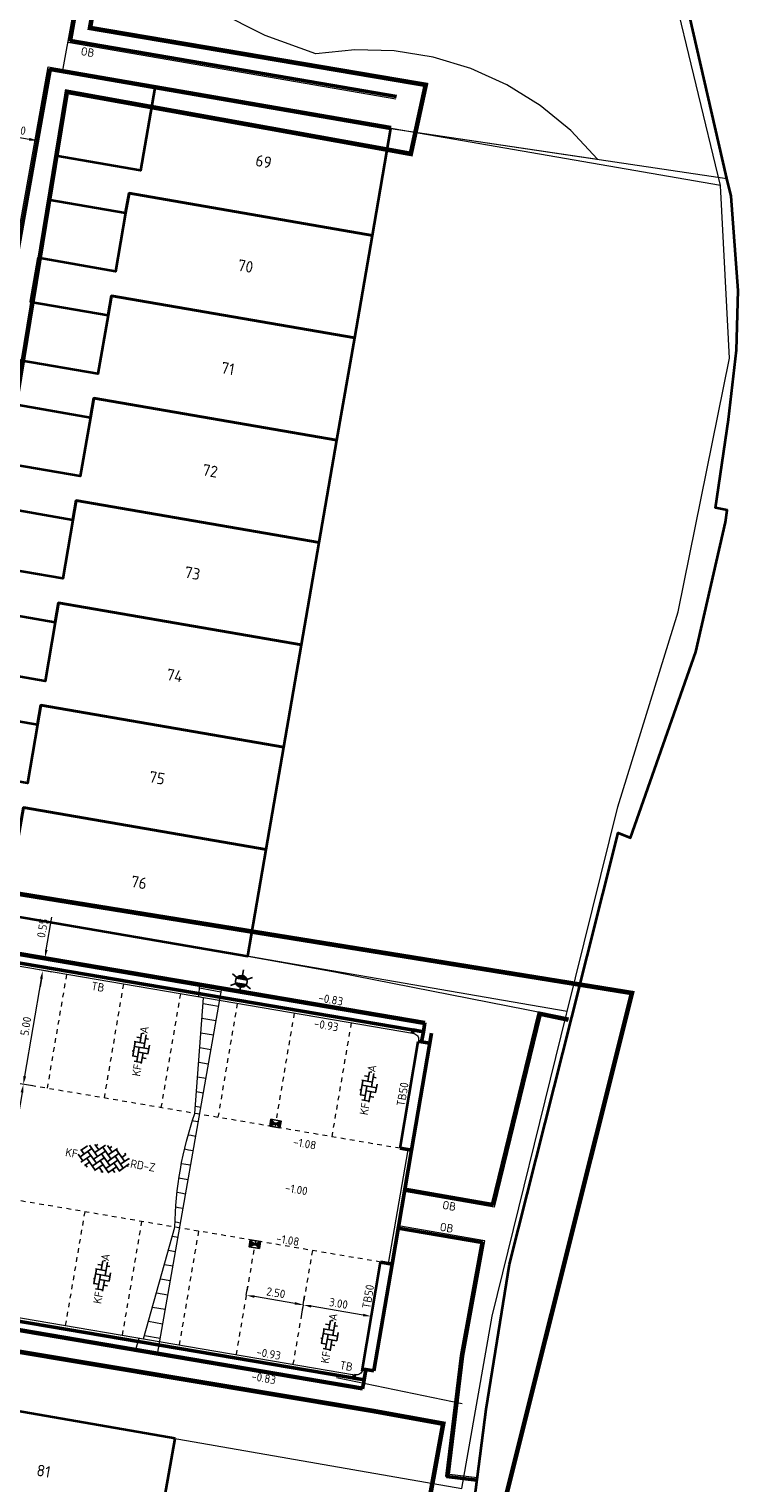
# Model space of a CAD drawing. Header units: metres. Extents: x 2514 to 227642, y 1683 to 852646.
# Tile 332 of 462: x 114040 to 114070, y 426223 to 426286. Entities that reach past the tile are written whole.
import ezdxf
from ezdxf.enums import TextEntityAlignment as Align
from ezdxf.lldxf.tags import DXFTag

# ---------------------------------------------------------------- set-up
doc = ezdxf.new("R2010")
doc.units = ezdxf.units.M
doc.linetypes.add('VW-1-1_STREEP', pattern=[2, 1, -1])
doc.linetypes.add('XX-CENTER', pattern=[8, 5, -1, 1, -1])
doc.layers.get('Defpoints').update_dxf_attribs({"color": 244, "lineweight": 35})
for name, color, linetype, lineweight in [('B-WE-GK-BESCHOEIING-G', 252, 'GK-BESCHOEIING', 35), ('B-WE-GR-BEPLANTING_CULTUUR_HEESTERS-GV', 252, 'Continuous', 18), ('B-WE-GR-HAAG-G', 94, 'GR-HAAG1', 13), ('B-WE-IE-TERREINAFSCHEIDING_KUNSTMATIG_HEKWERK-G', 252, 'IE-TERREINAFSCHEIDING-KUNSTMATIG', 18), ('B-WE-KG-GRENS_PERCEEL-GV', 252, 'KG-PERCEEL', 18), ('B-WE-OG-BEBOUWING-GV', 4, 'Continuous', 35), ('B-WE-OG-BEBOUWING_HUISNUMMER-T25-200', 7, 'Continuous', 25), ('B-WE-OG-WATER-GV', 252, 'Continuous', 18), ('N-WE-IE-MEUBILAIR_WEGMEUBILAIR_LICHTMAST-S', 7, 'Continuous', 25), ('N-WE-KG-WERKGRENS-G', 7, 'XX-CENTER', 35), ('N-WE-RI-HWA_KOLK-S', 150, 'Continuous', 25), ('N-WE-VH-KANTOPSLUITING-T18', 1, 'Continuous', 18), ('N-WE-VH-KANTOPSLUITING_ACHTERKANTBAND-G', 1, 'Continuous', 50), ('N-WE-VH-KANTOPSLUITING_OPSLUITBAND_100X200-G', 1, 'Continuous', 18), ('N-WE-VH-KANTOPSLUITING_TALUDBAND-G', 2, 'Continuous', 35), ('N-WE-VH-KANTOPSLUITING_TROTTOIRBAND_130 150-G', 2, 'Continuous', 13), ('N-WE-VH-M', 7, 'Continuous', 18), ('N-WE-VH-NAP-T18', 1, 'Continuous', 18), ('N-WE-VH-VERHARDING_BETONSTRAATSTEEN-S', 1, 'Continuous', 25), ('N-WE-VH-VERHARDING_STRAATBAKSTEEN-S', 1, 'Continuous', 5), ('N-WE-VH-VERKANTING-G', 252, 'Continuous', 5), ('N-WE-VW-MARKERING_LANGS_STREEP_11_010-G', 7, 'VW-1-1_STREEP', 13), ('V-WE-VH-M', 7, 'Continuous', 18)]:
    doc.layers.add(name, color=color, linetype=linetype, lineweight=lineweight)
doc.styles.add('ISO', font='NLCS-ISO.ttf')
doc.styles.add('NLCS-ISO', font='NLCS-ISO.ttf', dxfattribs={"height": 1.8})
doc.styles.add('NLCS-ISO-M200-T18', font='NLCS-ISO.ttf', dxfattribs={"height": 0.36})
doc.styles.add('NLCS-ISO-M200-T25', font='NLCS-ISO.ttf', dxfattribs={"height": 0.5})
doc.styles.get("Standard").update_dxf_attribs({"font": 'romans'})
doc.linetypes.add('GK-BESCHOEIING', pattern='A,30,-5,[1,NLCS.SHX,S=1,R=0,X=0,Y=0],-5', length=40)
doc.linetypes.add('GR-HAAG1', pattern='A,6,[176,NLCS.SHX,S=0.125,R=0,X=0,Y=0],-2', length=8)
doc.linetypes.add('IE-TERREINAFSCHEIDING-KUNSTMATIG', pattern='A,4,[82,NLCS.SHX,S=0.75,R=90,X=0,Y=0],4,-2', length=10)
tags = doc.linetypes.add('KG-PERCEEL', pattern='A,5.5,-2,["P",Standard,S=1.8,R=0,X=-0.5,Y=-0.9],-2,5.5,-2,[5,NLCS.SHX,S=0.75,R=0,X=0,Y=0],-2', length=19).pattern_tags.tags
tags[6] = DXFTag(74, 10)
doc.dimstyles.new('NLCS-M200-T18-PIJL_L2_H1', dxfattribs={"dimscale": 0.2, "dimtxt": 2.5, "dimasz": 1.8, "dimexe": 2, "dimexo": 2, "dimgap": 0.7, "dimtad": 1, "dimzin": 0, "dimdsep": 46, "dimtxsty": 'NLCS-ISO-M200-T18', "dimcen": 0, "dimdle": 2, "dimclrd": 256, "dimclre": 256, "dimclrt": 1, "dimadec": 1, "dimazin": 0, "dimtfac": 1, "dimtdec": 3, "dimtofl": 0, "dimtmove": 0, "dimatfit": 3, "dimfxl": 2, "dimfxlon": 1, "dimtfillclr": 256, "dimtolj": 1, "dimtzin": 0, "dimlwd": -1, "dimlwe": -1, "dimarcsym": 0})

# ---------------------------------------------------------------- blocks, each defined once
blk = doc.blocks.new('SVH-BSS_KEIFORMAAT_KEPER-SO')
at = {"ltscale": 0.1}
for p, q in [((-5.34, 0.88), (-4.45, 0)), ((-5.2, 0.74), (-4.03, 1.91)), ((-5.2, -0.74), (-2.97, 1.48)), ((-4.81, -1.84), (-2.97, 0)), ((-4.56, 1.6), (-4.45, 1.48)), ((-3.71, 0.74), (-1.48, -1.48)), ((-3.6, 2.11), (-1.48, 0)), ((-2.48, 2.48), (-1.48, 1.48)), ((-2.23, 0.74), (-0.21, 2.76)), ((-2.23, 2.23), (-1.85, 2.61)), ((-2.23, -0.74), (0, 1.48)), ((-2.23, -2.23), (0, 0)), ((-0.74, 2.23), (1.48, 0)), ((-0.74, 0.74), (1.48, -1.48)), ((0.22, 2.75), (1.48, 1.48)), ((0.74, 2.23), (1.2, 2.68)), ((0.74, 0.74), (2.45, 2.45)), ((0.74, -0.74), (2.97, 1.48)), ((0.74, -2.23), (2.97, 0)), ((2.23, 2.23), (4.45, 0)), ((2.23, 0.74), (4.45, -1.48)), ((3.71, 0.74), (4.5, 1.53)), ((3.71, -0.74), (5.25, 0.79)), ((4.22, 1.72), (4.45, 1.48)), ((5.2, 0.74), (5.39, 0.55)), ((-5.73, -0.2), (-4.45, -1.48)), ((-3.89, -2.41), (-2.97, -1.48)), ((-3.71, -0.74), (-1.48, -2.97)), ((-3.71, -2.23), (-3.27, -2.67)), ((-1.59, -3.08), (0, -1.48)), ((-0.74, -0.74), (1.48, -2.97)), ((-0.74, -2.23), (0.21, -3.18)), ((-0.22, -3.19), (0, -2.97)), ((1.36, -3.09), (2.97, -1.48)), ((2.23, -0.74), (3.84, -2.36)), ((2.23, -2.23), (2.78, -2.78)), ((3.71, -2.23), (5.57, -0.37)), ((5.2, -0.74), (5.41, -0.95))]:
    blk.add_line(p, q, dxfattribs=at)
at = {"style": 'NLCS-ISO'}
blk.add_attdef('FORMAAT', text='', height=1.8, dxfattribs=at).set_placement((-5.83, -0.22), align=Align.MIDDLE_RIGHT)
blk.add_attdef('KLEUR', text='', height=1.8, dxfattribs=at).set_placement((5.82, -0.22), align=Align.MIDDLE_LEFT)
at = {"style": 'NLCS-ISO', "flags": 1}
blk.add_attdef('FUNCTIE', text='', height=1.8, dxfattribs=at).set_placement((0.12, -3.58), align=Align.MIDDLE_CENTER)
blk = doc.blocks.new('SVH-BSS_KEIFORMAAT_ELLEBOOG_KL-SO-flat-119')
at = {"layer": 'N-WE-VH-VERHARDING_BETONSTRAATSTEEN-S', "ltscale": 0.2}
for p, q in [((-0.032, 0.265), (0.039, 0.667)), ((0.082, 0.672), (0.152, 0.659)), ((-0.348, -0.319), (-0.238, 0.302)), ((-0.284, 0.31), (0.175, 0.229)), ((-0.275, 0.095), (0.346, -0.014)), ((-0.177, 0.504), (0.005, 0.472)), ((-0.177, -0.562), (-0.068, 0.058)), ((0.139, 0.022), (0.24, 0.598)), ((0.212, 0.436), (0.339, 0.413)), ((0.309, -0.221), (0.374, 0.144)), ((-0.373, -0.101), (-0.311, -0.112)), ((-0.361, -0.317), (-0.141, -0.355)), ((-0.282, -0.544), (0.03, -0.599)), ((-0.104, -0.148), (0.316, -0.222)), ((0.021, -0.645), (0.102, -0.185)), ((0.066, -0.392), (0.231, -0.421))]:
    blk.add_line(p, q, dxfattribs=at)
at = {"layer": 'N-WE-VH-VERHARDING_BETONSTRAATSTEEN-S', "style": 'NLCS-ISO'}
blk.add_attdef('KLEUR', text='', height=0.36, rotation=80.01356, dxfattribs=at).set_placement((0.118, 0.669), align=Align.MIDDLE_LEFT)
at = {"layer": 'N-WE-VH-VERHARDING_BETONSTRAATSTEEN-S', "style": 'NLCS-ISO', "flags": 1}
blk.add_attdef('FUNCTIE', text='', height=0.36, rotation=80.01356, dxfattribs=at).set_placement((0.71, -0.101), align=Align.MIDDLE_CENTER)
at = {"layer": 'N-WE-VH-VERHARDING_BETONSTRAATSTEEN-S', "style": 'NLCS-ISO'}
blk.add_attdef('FORMAAT', text='', height=0.36, rotation=80.01356, dxfattribs=at).set_placement((-0.118, -0.669), align=Align.MIDDLE_RIGHT)
blk = doc.blocks.new('SVH-BSS_KEIFORMAAT_ELLEBOOG_KL-SO-flat-120')
at = {"layer": 'N-WE-VH-VERHARDING_BETONSTRAATSTEEN-S', "ltscale": 0.2}
for p, q in [((-0.032, 0.265), (0.039, 0.667)), ((0.082, 0.672), (0.152, 0.659)), ((-0.348, -0.319), (-0.238, 0.302)), ((-0.284, 0.31), (0.175, 0.229)), ((-0.275, 0.095), (0.346, -0.014)), ((-0.177, 0.504), (0.005, 0.472)), ((-0.177, -0.562), (-0.068, 0.058)), ((0.139, 0.022), (0.24, 0.598)), ((0.212, 0.436), (0.339, 0.413)), ((0.309, -0.221), (0.374, 0.144)), ((-0.373, -0.101), (-0.311, -0.112)), ((-0.361, -0.317), (-0.141, -0.355)), ((-0.282, -0.544), (0.03, -0.599)), ((-0.104, -0.148), (0.316, -0.222)), ((0.021, -0.645), (0.102, -0.185)), ((0.066, -0.392), (0.231, -0.421))]:
    blk.add_line(p, q, dxfattribs=at)
at = {"layer": 'N-WE-VH-VERHARDING_BETONSTRAATSTEEN-S', "style": 'NLCS-ISO'}
blk.add_attdef('KLEUR', text='', height=0.36, rotation=80.01356, dxfattribs=at).set_placement((0.118, 0.669), align=Align.MIDDLE_LEFT)
at = {"layer": 'N-WE-VH-VERHARDING_BETONSTRAATSTEEN-S', "style": 'NLCS-ISO', "flags": 1}
blk.add_attdef('FUNCTIE', text='', height=0.36, rotation=80.01356, dxfattribs=at).set_placement((0.71, -0.101), align=Align.MIDDLE_CENTER)
at = {"layer": 'N-WE-VH-VERHARDING_BETONSTRAATSTEEN-S', "style": 'NLCS-ISO'}
blk.add_attdef('FORMAAT', text='', height=0.36, rotation=80.01356, dxfattribs=at).set_placement((-0.118, -0.669), align=Align.MIDDLE_RIGHT)
blk = doc.blocks.new('SVH-BSS_KEIFORMAAT_ELLEBOOG_KL-SO-flat-121')
at = {"layer": 'N-WE-VH-VERHARDING_BETONSTRAATSTEEN-S', "ltscale": 0.2}
for p, q in [((-0.032, 0.265), (0.039, 0.667)), ((0.082, 0.672), (0.152, 0.659)), ((-0.348, -0.319), (-0.238, 0.302)), ((-0.284, 0.31), (0.175, 0.229)), ((-0.275, 0.095), (0.346, -0.014)), ((-0.177, 0.504), (0.005, 0.472)), ((-0.177, -0.562), (-0.068, 0.058)), ((0.139, 0.022), (0.24, 0.598)), ((0.212, 0.436), (0.339, 0.413)), ((0.309, -0.221), (0.374, 0.144)), ((-0.373, -0.101), (-0.311, -0.112)), ((-0.361, -0.317), (-0.141, -0.355)), ((-0.282, -0.544), (0.03, -0.599)), ((-0.104, -0.148), (0.316, -0.222)), ((0.021, -0.645), (0.102, -0.185)), ((0.066, -0.392), (0.231, -0.421))]:
    blk.add_line(p, q, dxfattribs=at)
at = {"layer": 'N-WE-VH-VERHARDING_BETONSTRAATSTEEN-S', "style": 'NLCS-ISO'}
blk.add_attdef('KLEUR', text='', height=0.36, rotation=80.01356, dxfattribs=at).set_placement((0.118, 0.669), align=Align.MIDDLE_LEFT)
at = {"layer": 'N-WE-VH-VERHARDING_BETONSTRAATSTEEN-S', "style": 'NLCS-ISO', "flags": 1}
blk.add_attdef('FUNCTIE', text='', height=0.36, rotation=80.01356, dxfattribs=at).set_placement((0.71, -0.101), align=Align.MIDDLE_CENTER)
at = {"layer": 'N-WE-VH-VERHARDING_BETONSTRAATSTEEN-S', "style": 'NLCS-ISO'}
blk.add_attdef('FORMAAT', text='', height=0.36, rotation=80.01356, dxfattribs=at).set_placement((-0.118, -0.669), align=Align.MIDDLE_RIGHT)
blk = doc.blocks.new('SVH-BSS_KEIFORMAAT_ELLEBOOG_KL-SO-flat-122')
at = {"layer": 'N-WE-VH-VERHARDING_BETONSTRAATSTEEN-S', "ltscale": 0.2}
for p, q in [((-0.032, 0.265), (0.039, 0.667)), ((0.082, 0.672), (0.152, 0.659)), ((-0.348, -0.319), (-0.238, 0.302)), ((-0.284, 0.31), (0.175, 0.229)), ((-0.275, 0.095), (0.346, -0.014)), ((-0.177, 0.504), (0.005, 0.472)), ((-0.177, -0.562), (-0.068, 0.058)), ((0.139, 0.022), (0.24, 0.598)), ((0.212, 0.436), (0.339, 0.413)), ((0.309, -0.221), (0.374, 0.144)), ((-0.373, -0.101), (-0.311, -0.112)), ((-0.361, -0.317), (-0.141, -0.355)), ((-0.282, -0.544), (0.03, -0.599)), ((-0.104, -0.148), (0.316, -0.222)), ((0.021, -0.645), (0.102, -0.185)), ((0.066, -0.392), (0.231, -0.421))]:
    blk.add_line(p, q, dxfattribs=at)
at = {"layer": 'N-WE-VH-VERHARDING_BETONSTRAATSTEEN-S', "style": 'NLCS-ISO'}
blk.add_attdef('KLEUR', text='', height=0.36, rotation=80.01356, dxfattribs=at).set_placement((0.118, 0.669), align=Align.MIDDLE_LEFT)
at = {"layer": 'N-WE-VH-VERHARDING_BETONSTRAATSTEEN-S', "style": 'NLCS-ISO', "flags": 1}
blk.add_attdef('FUNCTIE', text='', height=0.36, rotation=80.01356, dxfattribs=at).set_placement((0.71, -0.101), align=Align.MIDDLE_CENTER)
at = {"layer": 'N-WE-VH-VERHARDING_BETONSTRAATSTEEN-S', "style": 'NLCS-ISO'}
blk.add_attdef('FORMAAT', text='', height=0.36, rotation=80.01356, dxfattribs=at).set_placement((-0.118, -0.669), align=Align.MIDDLE_RIGHT)
blk = doc.blocks.new('*D436')
at = {"layer": 'Defpoints', "color": 0, "transparency": 16777216}
for p in [(114040.102, 426282.367), (114038.064, 426281.766), (114039.91, 426281.281)]:
    blk.add_point(p, dxfattribs=at)
at = {"layer": 'N-WE-VH-M', "transparency": 16777216}
for p, q in [((114038.037, 426281.611), (114037.968, 426281.217)), ((114038.392, 426281.548), (114039.556, 426281.343)), ((114039.98, 426281.675), (114039.841, 426280.887))]:
    blk.add_line(p, q, dxfattribs=at)
for points in [[(114038.402, 426281.608), (114038.381, 426281.489), (114038.037, 426281.611)], [(114039.566, 426281.403), (114039.545, 426281.284), (114039.91, 426281.281)]]:
    blk.add_solid(points, dxfattribs=at)
at = {"layer": 'N-WE-VH-M', "color": 1, "transparency": 16777216, "insert": (114039.029, 426281.761), "char_height": 0.36, "attachment_point": 5, "rotation": 350.01356, "style": 'NLCS-ISO-M200-T18'}
blk.add_mtext('\\A1;1.90', dxfattribs=at)
blk = doc.blocks.new('N-SRI-KOLK_STRAAT_450X300-SO')
h = blk.add_hatch(color=256)
h.dxf.hatch_style = 1
h.paths.add_polyline_path([(0, 0.75), (-1.125, 1.5), (-1.125, 0)])
h.paths.add_polyline_path([(1.125, 1.5), (0, 0.75), (1.125, 0)])
for p, q in [((-1.125, 0), (1.125, 1.5)), ((1.125, 0), (-1.125, 1.5))]:
    blk.add_line(p, q)
at = {"flags": 128}
blk.add_lwpolyline([(-1.125, 0), (1.125, 0), (1.125, 1.5), (-1.125, 1.5)], close=True, dxfattribs=at)
blk = doc.blocks.new('*D492')
at = {"layer": 'Defpoints', "color": 0, "transparency": 16777216}
for p in [(114040.328, 426240.227), (114038.463, 426235.472), (114039.489, 426235.298)]:
    blk.add_point(p, dxfattribs=at)
at = {"layer": 'N-WE-VH-M', "transparency": 16777216}
for p, q in [((114039.696, 426240.334), (114038.907, 426240.469)), ((114039.241, 426240.047), (114038.523, 426235.827)), ((114038.857, 426235.405), (114038.068, 426235.539))]:
    blk.add_line(p, q, dxfattribs=at)
for points in [[(114039.182, 426240.057), (114039.3, 426240.036), (114039.302, 426240.401)], [(114038.464, 426235.837), (114038.582, 426235.817), (114038.463, 426235.472)]]:
    blk.add_solid(points, dxfattribs=at)
at = {"layer": 'N-WE-VH-M', "transparency": 16777216, "insert": (114038.567, 426237.991), "char_height": 0.36, "attachment_point": 5, "rotation": 80.34124, "style": 'NLCS-ISO-M200-T18'}
blk.add_mtext('\\A1;5.00', dxfattribs=at)
blk = doc.blocks.new('*D493')
at = {"layer": 'Defpoints', "color": 0, "transparency": 16777216}
for p in [(114040.14, 426245.331), (114041.167, 426245.156), (114040.328, 426240.227)]:
    blk.add_point(p, dxfattribs=at)
at = {"layer": 'N-WE-VH-M', "transparency": 16777216}
for p, q in [((114040.535, 426245.263), (114039.746, 426245.398)), ((114039.362, 426240.756), (114040.08, 426244.976)), ((114039.696, 426240.334), (114038.907, 426240.469))]:
    blk.add_line(p, q, dxfattribs=at)
for points in [[(114040.021, 426244.986), (114040.139, 426244.966), (114040.14, 426245.331)], [(114039.303, 426240.766), (114039.421, 426240.746), (114039.302, 426240.401)]]:
    blk.add_solid(points, dxfattribs=at)
at = {"layer": 'N-WE-VH-M', "transparency": 16777216, "insert": (114039.406, 426242.92), "char_height": 0.36, "attachment_point": 5, "rotation": 80.34124, "style": 'NLCS-ISO-M200-T18'}
blk.add_mtext('\\A1;5.00', dxfattribs=at)
blk = doc.blocks.new('*D496')
at = {"layer": 'Defpoints', "color": 0, "transparency": 16777216}
for p in [(114040.233, 426245.873), (114041.167, 426245.156), (114041.259, 426245.698)]:
    blk.add_point(p, dxfattribs=at)
at = {"layer": 'N-WE-VH-M', "transparency": 16777216}
for p, q in [((114040.293, 426246.228), (114040.533, 426247.639)), ((114040.627, 426245.806), (114039.838, 426245.94)), ((114040.535, 426245.263), (114039.746, 426245.398)), ((114040.08, 426244.976), (114040.02, 426244.621))]:
    blk.add_line(p, q, dxfattribs=at)
for points in [[(114040.234, 426246.238), (114040.352, 426246.218), (114040.233, 426245.873)], [(114040.021, 426244.986), (114040.139, 426244.966), (114040.14, 426245.331)]]:
    blk.add_solid(points, dxfattribs=at)
at = {"layer": 'N-WE-VH-M', "transparency": 16777216, "insert": (114040.128, 426247.165), "char_height": 0.36, "attachment_point": 5, "rotation": 80.34124, "style": 'NLCS-ISO-M200-T18'}
blk.add_mtext('\\A1;0.55', dxfattribs=at)
blk = doc.blocks.new('hoekblok inw. 25')
at = {"layer": 'N-WE-VH-KANTOPSLUITING_ACHTERKANTBAND-G', "ltscale": 0.2, "flags": 128}
blk.add_lwpolyline([(-0.45, 0.15), (-0.45, 0), (0, 0), (0, 0.45), (-0.15, 0.45)], dxfattribs=at)
at = {"layer": 'N-WE-VH-KANTOPSLUITING_TROTTOIRBAND_130 150-G', "ltscale": 0.2, "flags": 128}
blk.add_lwpolyline([(-0.15, 0.45), (-0.15, 0.4, -0.414214), (-0.4, 0.15), (-0.45, 0.15)], format="xyb", dxfattribs=at)
blk = doc.blocks.new('*D793')
at = {"layer": 'Defpoints', "color": 0, "ltscale": 0.2, "transparency": 16777216}
for p in [(114051.411, 426230.845), (114051.411, 426230.845), (114054.368, 426230.342)]:
    blk.add_point(p, dxfattribs=at)
at = {"layer": 'V-WE-VH-M', "ltscale": 0.2, "transparency": 16777216}
for p, q in [((114051.411, 426230.845), (114051.344, 426230.451)), ((114054.013, 426230.402), (114051.766, 426230.784)), ((114054.368, 426230.342), (114054.301, 426229.947))]:
    blk.add_line(p, q, dxfattribs=at)
for points in [[(114051.776, 426230.844), (114051.756, 426230.725), (114051.411, 426230.845)], [(114054.024, 426230.461), (114054.003, 426230.343), (114054.368, 426230.342)]]:
    blk.add_solid(points, dxfattribs=at)
at = {"layer": 'V-WE-VH-M', "color": 1, "ltscale": 0.2, "transparency": 16777216, "insert": (114052.943, 426230.909), "char_height": 0.36, "attachment_point": 5, "rotation": 350.34124, "style": 'NLCS-ISO-M200-T18'}
blk.add_mtext('\\A1;3.00', dxfattribs=at)
blk = doc.blocks.new('*D794')
at = {"layer": 'Defpoints', "color": 0, "ltscale": 0.2, "transparency": 16777216}
for p in [(114048.946, 426231.264), (114048.946, 426231.264), (114051.411, 426230.845)]:
    blk.add_point(p, dxfattribs=at)
at = {"layer": 'V-WE-VH-M', "ltscale": 0.2, "transparency": 16777216}
for p, q in [((114048.946, 426231.264), (114049.013, 426231.659)), ((114051.056, 426230.905), (114049.301, 426231.204)), ((114051.411, 426230.845), (114051.478, 426231.239))]:
    blk.add_line(p, q, dxfattribs=at)
for points in [[(114049.311, 426231.263), (114049.291, 426231.145), (114048.946, 426231.264)], [(114051.066, 426230.964), (114051.046, 426230.846), (114051.411, 426230.845)]]:
    blk.add_solid(points, dxfattribs=at)
at = {"layer": 'V-WE-VH-M', "color": 1, "ltscale": 0.2, "transparency": 16777216, "insert": (114050.232, 426231.37), "char_height": 0.36, "attachment_point": 5, "rotation": 350.34124, "style": 'NLCS-ISO-M200-T18'}
blk.add_mtext('\\A1;2.50', dxfattribs=at)
blk = doc.blocks.new('N-SIE-WEG_LICHTMAST-SO')
h = blk.add_hatch(color=256)
h.paths.add_polyline_path([(1.16, 0.5, 0.658505), (-1.16, 0.5)])
h.paths.add_polyline_path([(-1.16, -0.5, 0.658505), (1.16, -0.5)])
at = {"flags": 128}
for points in [[(-2.19, 1.27), (-1.1, 0.63)], [(-1.16, 0.5), (1.16, 0.5)], [(0, 1.27), (0, 2.53)], [(1.1, 0.63), (2.19, 1.27)], [(-2.19, -1.27), (-1.1, -0.63)], [(-1.16, -0.5), (1.16, -0.5)], [(0, -1.27), (0, -2.53)], [(2.19, -1.27), (1.1, -0.63)]]:
    blk.add_lwpolyline(points, dxfattribs=at)
at = {"ltscale": 0.5}
blk.add_circle((0, 0), 1.27, dxfattribs=at)
at = {"style": 'NLCS-ISO'}
blk.add_attdef('TYPE', text='', height=1.8, dxfattribs=at).set_placement((0, 2.53), align=Align.BOTTOM_CENTER)

msp = doc.modelspace()

# ---------------------------------------------------------------- hatches: boundary and pattern name
at = {"layer": 'N-WE-VH-VERKANTING-G', "ltscale": 0.2}
h = msp.add_hatch(dxfattribs=at)
h.set_pattern_fill('ANSI31', color=256, scale=0.2, angle=45)
h.set_pattern_definition([(170.05005, (113930.33084, 426275.3435), (-0.1097203, -0.625449), [])])
edge = h.paths.add_edge_path()
edge.add_line((114046.944, 426244.731), (114047.882, 426244.571))
edge.add_line((114047.882, 426244.571), (114045.099, 426228.713))
edge.add_line((114045.099, 426228.713), (114044.161, 426228.873))
edge.add_line((114044.161, 426228.873), (114044.311, 426229.408))
edge.add_line((114044.311, 426229.408), (114044.504, 426229.374))
edge.add_line((114044.504, 426229.374), (114045.861, 426234.213))
edge.add_arc((114061.557, 426233.997), 15.697, 160.88314, 179.21209, ccw=False)
edge.add_line((114046.725, 426239.138), (114047.097, 426244.15))
edge.add_line((114047.097, 426244.15), (114046.903, 426244.184))
edge.add_line((114046.903, 426244.184), (114046.944, 426244.731))

# ---------------------------------------------------------------- linework, layer by layer
at = {"layer": 'B-WE-GK-BESCHOEIING-G', "ltscale": 0.5}
msp.add_lwpolyline([(114071.909, 426182.854), (114059.913, 426183.037), (114059.35, 426183.578), (114056.855, 426185.974), (114056.017, 426187.39), (114055.653, 426190.071), (114055.613, 426190.882), (114057.739, 426213.864), (114059.344, 426226.327), (114060.347, 426232.614), (114063.04, 426243.307), (114065.05, 426251.292), (114065.583, 426251.08), (114068.415, 426259.138), (114069.694, 426264.746), (114069.764, 426265.28), (114069.273, 426265.376), (114069.829, 426269.2), (114070.169, 426272.21), (114070.25, 426274.795), (114069.95, 426278.882), (114069.755, 426279.645), (114067.806, 426288.167)], dxfattribs=at)
at = {"layer": 'B-WE-GR-BEPLANTING_CULTUUR_HEESTERS-GV'}
msp.add_lwpolyline([(114043.893, 426289.635), (114042.259, 426291.308), (114040.985, 426284.252), (114044.994, 426283.575), (114055.211, 426281.81), (114064.161, 426280.478), (114062.996, 426281.723), (114061.678, 426282.805), (114060.229, 426283.704), (114058.675, 426284.405), (114057.042, 426284.895), (114055.359, 426285.167), (114053.655, 426285.215), (114051.959, 426285.039), (114049.762, 426285.842), (114047.669, 426286.885), (114045.704, 426288.155)], close=True, dxfattribs=at)
at = {"layer": 'B-WE-GR-HAAG-G'}
msp.add_lwpolyline([(114044.994, 426283.575), (114040.985, 426284.252)], dxfattribs=at)
at = {"layer": 'B-WE-IE-TERREINAFSCHEIDING_KUNSTMATIG_HEKWERK-G', "ltscale": 0.2}
for points in [[(114055.211, 426281.81), (114069.755, 426279.645)], [(114049.013, 426245.944), (114052.782, 426245.272), (114061.967, 426243.463)], [(114052.858, 426227.701), (114058.294, 426226.576)]]:
    msp.add_lwpolyline(points, dxfattribs=at)
at = {"layer": 'B-WE-KG-GRENS_PERCEEL-GV', "ltscale": 0.2}
for points in [[(114069.481, 426279.345), (114067.373, 426288.078), (114066.235, 426289.669), (114063.244, 426292.477), (114062.902, 426292.685), (114061.004, 426293.256), (114051.373, 426296.948), (114050.036, 426298), (114049.313, 426299.111), (114048.884, 426300.238), (114048.762, 426302.198), (114049.42, 426303.622), (114050.146, 426304.537), (114051.196, 426305.248), (114052.122, 426305.59), (114053.457, 426305.708), (114055.803, 426305.655), (114064.884, 426303.408), (114064.953, 426303.843), (114064.991, 426304.084)], [(114062.845, 426243.553), (114065.033, 426252.421), (114067.647, 426260.863), (114069.867, 426271.851), (114069.5, 426279.068), (114069.487, 426279.321), (114069.481, 426279.345), (114040.382, 426284.372), (114035.308, 426255.219)], [(114023.242, 426171.147), (114028.339, 426199.64), (114025.718, 426200.11), (114030.618, 426227.71), (114058.289, 426222.882), (114059.592, 426230.361), (114062.816, 426243.434), (114062.845, 426243.553), (114038.954, 426247.683)]]:
    msp.add_lwpolyline(points, dxfattribs=at)
at = {"layer": 'B-WE-OG-BEBOUWING-GV'}
for points in [[(114055.211, 426281.81), (114044.994, 426283.575), (114044.373, 426279.987), (114040.704, 426280.621), (114040.378, 426278.732), (114043.727, 426278.153), (114043.873, 426279), (114054.411, 426277.178)], [(114054.411, 426277.178), (114043.873, 426279), (114043.727, 426278.153), (114043.289, 426275.62), (114039.934, 426276.199), (114039.606, 426274.301), (114042.965, 426273.72), (114043.111, 426274.565), (114053.644, 426272.744)], [(114053.644, 426272.744), (114043.111, 426274.565), (114042.965, 426273.72), (114042.525, 426271.174), (114039.164, 426271.755), (114038.839, 426269.875), (114042.204, 426269.293), (114042.345, 426270.132), (114052.878, 426268.311)], [(114052.878, 426268.311), (114042.345, 426270.132), (114042.204, 426269.293), (114041.763, 426266.741), (114038.4, 426267.323), (114038.075, 426265.443), (114041.442, 426264.861), (114041.586, 426265.696), (114052.112, 426263.877)], [(114052.112, 426263.877), (114041.586, 426265.696), (114041.442, 426264.861), (114041.001, 426262.308), (114037.616, 426262.893), (114037.29, 426261.006), (114040.679, 426260.42), (114040.824, 426261.262), (114051.346, 426259.443)], [(114051.346, 426259.443), (114040.824, 426261.262), (114040.679, 426260.42), (114040.239, 426257.872), (114036.852, 426258.457), (114036.527, 426256.574), (114039.917, 426255.988), (114040.062, 426256.827), (114050.58, 426255.009)], [(114050.58, 426255.009), (114040.062, 426256.827), (114039.917, 426255.988), (114039.478, 426253.448), (114036.062, 426254.039), (114035.737, 426252.158), (114039.157, 426251.566), (114039.3, 426252.393), (114049.813, 426250.575)], [(114049.813, 426250.575), (114039.3, 426252.393), (114039.157, 426251.566), (114038.718, 426249.023), (114035.307, 426249.612), (114034.982, 426247.73), (114038.847, 426247.062), (114038.954, 426247.683), (114049.013, 426245.944)], [(114045.876, 426225.048), (114035.324, 426226.889), (114034.7, 426223.313), (114031.055, 426223.949), (114030.729, 426222.081), (114034.374, 426221.445), (114034.514, 426222.254), (114045.046, 426220.417)]]:
    msp.add_lwpolyline(points, close=True, dxfattribs=at)
at = {"layer": 'B-WE-OG-WATER-GV'}
msp.add_lwpolyline([(114067.806, 426288.167), (114069.755, 426279.645), (114069.95, 426278.882), (114070.25, 426274.795), (114070.169, 426272.21), (114069.829, 426269.2), (114069.273, 426265.376), (114069.764, 426265.28), (114069.694, 426264.746), (114068.415, 426259.138), (114065.583, 426251.08), (114065.05, 426251.292), (114063.04, 426243.307), (114060.347, 426232.614), (114060.173, 426231.52), (114059.344, 426226.327), (114058.887, 426222.778)], dxfattribs=at)
at = {"layer": 'N-WE-KG-WERKGRENS-G', "ltscale": 0.5, "const_width": 0.2, "flags": 128}
msp.add_lwpolyline([(113539.652, 426425.541), (113533.034, 426426.579), (113512.978, 426310.885), (113509.106, 426305.095), (113507.039, 426292.73), (113504.728, 426279.396), (113497.949, 426267.392), (113491.721, 426263.905), (113496.136, 426256.365), (113502.435, 426260.053, -0.182232), (113509.838, 426261.318, -0.126544), (113516.642, 426258.09), (113523.828, 426262.829), (113521.668, 426266.104), (113525.98, 426265.334), (113539.291, 426339.571), (113541.863, 426353.106), (113543.716, 426365.72), (113550.178, 426401.905), (113551.547, 426409.78), (113574.553, 426405.734), (113573.157, 426397.506), (113607.198, 426391.573), (113606.914, 426389.946), (113619.162, 426387.845), (113613.609, 426356.275), (113601.182, 426358.276), (113600.845, 426356.182), (113597.954, 426356.648), (113593.562, 426350.547), (113574.97, 426354.003), (113574.327, 426350.546), (113615.634, 426343.691), (113593.57, 426263.699, 0.356973), (113596.583, 426256.89), (113595.271, 426248.698), (113599.487, 426248.023), (113601.054, 426254.868), (113602.72, 426255.869), (113636.901, 426249.843), (113711.239, 426237.251), (113711.078, 426236.35), (113716.526, 426235.533), (113716.685, 426236.595), (113718.512, 426236.321), (113734.103, 426277.353), (113735.865, 426278.617), (113776.182, 426271.575), (113774.564, 426262.996), (113804.256, 426258), (113798.274, 426223.759), (113796.469, 426212.743), (113816.717, 426209.189), (113821.532, 426236.979), (113822.449, 426236.82), (113823.388, 426242.034), (113822.132, 426242.26), (113830.108, 426272.94), (113832.685, 426287.571), (113850.983, 426284.543), (113878.799, 426279.99), (113865.198, 426203.132), (113884.246, 426200.097), (113884.458, 426196.374), (113883.446, 426190.397), (113921.214, 426183.978), (113921.482, 426185.328), (113923.778, 426184.872), (113926.223, 426198.093), (113928.449, 426210.745), (113964.907, 426204.42), (113960.406, 426178.602), (113963.561, 426178.134), (113967.734, 426203.401), (113997.515, 426198.193), (113998.702, 426198.006), (113998.957, 426199.616), (114022.375, 426195.633), (114018.261, 426170.621), (114024.177, 426169.647), (114029.085, 426200.395), (114026.448, 426200.718), (114031.499, 426230.088), (114054.44, 426226.248), (114057.477, 426225.696), (114056.841, 426222.197), (114059.961, 426221.626), (114065.65, 426244.354), (114035.59, 426249.218), (114041.184, 426283.399), (114056.073, 426280.709), (114056.721, 426283.698), (114042.185, 426286.164), (114046.915, 426313.16), (114065.34, 426310.078), (114066.402, 426316.804), (114058.916, 426317.879), (114056.3, 426327.344), (114067.79, 426392.772), (114039.145, 426397.909), (113967.805, 426410.127), (113958.58, 426362.909), (114027.859, 426351.392), (114036.556, 426349.826), (114034.317, 426336.794), (114032.043, 426337.194), (114031.497, 426333.947), (114035.343, 426333.283), (114031.409, 426310.162), (113989.982, 426317.452), (113994.21, 426340.55), (114008.87, 426338.023), (114009.525, 426341.433), (113875.208, 426365.513)], format="xyb", dxfattribs=at)
at = {"layer": 'N-WE-VH-KANTOPSLUITING_ACHTERKANTBAND-G', "ltscale": 0.2}
for p, q in [((114056.62, 426242.678), (114033.65, 426246.587)), ((114056.101, 426237.542), (114056.965, 426242.619)), ((114055.262, 426232.613), (114056.101, 426237.542)), ((114054.474, 426227.98), (114055.262, 426232.613)), ((114031.083, 426231.504), (114054.053, 426227.595))]:
    msp.add_line(p, q, dxfattribs=at)
at = {"layer": 'N-WE-VH-KANTOPSLUITING_ACHTERKANTBAND-G', "ltscale": 0.2, "flags": 128}
for points in [[(114046.358, 426314.086), (114041.346, 426285.626), (114055.449, 426283.19)], [(114062.899, 426243.222), (114061.626, 426243.488), (114059.608, 426235.186), (114055.813, 426235.85)], [(114056.62, 426242.678), (114056.687, 426243.072)], [(114056.542, 426242.235), (114056.89, 426242.176)], [(114055.608, 426237.626), (114056.101, 426237.542)], [(114058.928, 426223.256), (114057.638, 426223.412), (114058.27, 426228.643), (114059.162, 426233.539), (114055.528, 426234.174)], [(114054.769, 426232.697), (114055.262, 426232.613)], [(114054.053, 426227.595), (114053.986, 426227.201)], [(114054.131, 426228.038), (114054.474, 426227.98)]]:
    msp.add_lwpolyline(points, dxfattribs=at)
at = {"layer": 'N-WE-VH-KANTOPSLUITING_ACHTERKANTBAND-G', "ltscale": 0.2}
for points in [[(114056.687, 426243.072), (114033.784, 426246.97), (114035.582, 426257.046), (114040.457, 426284.359), (114055.211, 426281.81)], [(114030.618, 426227.71), (114031.211, 426231.077), (114053.986, 426227.201)]]:
    msp.add_lwpolyline(points, dxfattribs=at)
at = {"layer": 'N-WE-VH-KANTOPSLUITING_OPSLUITBAND_100X200-G', "ltscale": 0.2, "flags": 128}
msp.add_lwpolyline([(114046.277, 426314.201), (114041.23, 426285.544), (114055.432, 426283.091)], dxfattribs=at)
at = {"layer": 'N-WE-VH-KANTOPSLUITING_OPSLUITBAND_100X200-G', "ltscale": 0.2}
for points in [[(114056.67, 426242.974), (114033.668, 426246.889), (114035.484, 426257.063), (114040.376, 426284.474), (114055.228, 426281.909)], [(114062.879, 426243.124), (114061.7, 426243.37), (114059.683, 426235.072), (114055.796, 426235.752)], [(114058.94, 426223.355), (114057.749, 426223.499), (114058.369, 426228.628), (114059.279, 426233.62), (114055.545, 426234.273)], [(114030.52, 426227.727), (114031.13, 426231.192), (114054.003, 426227.299)]]:
    msp.add_lwpolyline(points, dxfattribs=at)
at = {"layer": 'N-WE-VH-KANTOPSLUITING_TALUDBAND-G', "ltscale": 0.1}
for points in [[(114055.608, 426237.626), (114056.397, 426242.26)], [(114053.967, 426227.986), (114054.769, 426232.697)]]:
    msp.add_lwpolyline(points, dxfattribs=at)
at = {"layer": 'N-WE-VH-KANTOPSLUITING_TROTTOIRBAND_130 150-G', "ltscale": 0.2}
msp.add_line((114055.114, 426232.638), (114055.953, 426237.567), dxfattribs=at)
for points in [[(114056.23, 426242.592), (114034.068, 426246.364)], [(114031.469, 426231.591), (114053.635, 426227.818)]]:
    msp.add_lwpolyline(points, dxfattribs=at)
at = {"layer": 'N-WE-VH-VERKANTING-G', "ltscale": 0.2, "flags": 128}
msp.add_lwpolyline([(114046.944, 426244.731), (114047.882, 426244.571), (114045.099, 426228.713), (114044.161, 426228.873), (114044.311, 426229.408), (114044.504, 426229.374), (114045.861, 426234.213, -0.080146), (114046.725, 426239.138), (114047.097, 426244.15), (114046.903, 426244.184)], format="xyb", close=True, dxfattribs=at)
at = {"layer": 'N-WE-VW-MARKERING_LANGS_STREEP_11_010-G', "ltscale": 0.2}
for p, q in [((114041.167, 426245.156), (114040.328, 426240.227)), ((114043.631, 426244.736), (114042.792, 426239.807)), ((114046.096, 426244.317), (114045.257, 426239.388)), ((114048.56, 426243.898), (114047.722, 426238.968)), ((114051.025, 426243.478), (114050.186, 426238.549)), ((114053.49, 426243.059), (114052.651, 426238.13)), ((114054.769, 426232.697), (114032.095, 426236.556)), ((114041.954, 426234.878), (114041.115, 426229.949)), ((114044.418, 426234.459), (114043.579, 426229.53)), ((114046.883, 426234.039), (114046.044, 426229.11)), ((114049.347, 426233.62), (114048.508, 426228.691)), ((114051.812, 426233.2), (114050.973, 426228.271))]:
    msp.add_line(p, q, dxfattribs=at)
at = {"layer": 'N-WE-VW-MARKERING_LANGS_STREEP_11_010-G', "ltscale": 0.2, "flags": 128}
msp.add_lwpolyline([(114055.608, 426237.626), (114032.934, 426241.485)], dxfattribs=at)

# ---------------------------------------------------------------- block references
at = {"ltscale": 0.2, "rotation": 80.05984212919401}
msp.add_blockref('hoekblok inw. 25', (114056.62, 426242.678), dxfattribs=at)
at = {"rotation": 350.0711433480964}
msp.add_blockref('hoekblok inw. 25', (114054.053, 426227.595), dxfattribs=at)
at = {"layer": 'N-WE-IE-MEUBILAIR_WEGMEUBILAIR_LICHTMAST-S', "xscale": 0.2, "yscale": 0.2, "zscale": 0.2, "rotation": 350.1566500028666}
msp.add_blockref('N-SIE-WEG_LICHTMAST-SO', (114048.739, 426244.858), dxfattribs=at)
at = {"layer": 'N-WE-RI-HWA_KOLK-S', "ltscale": 0.2, "xscale": 0.2, "yscale": 0.2, "zscale": 0.2}
for p, rotation in [((114050.186, 426238.549), 350.3412364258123), ((114049.347, 426233.62), 170.3412364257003)]:
    msp.add_blockref('N-SRI-KOLK_STRAAT_450X300-SO', p, dxfattribs=dict(at, rotation=rotation))
at = {"layer": 'N-WE-VH-VERHARDING_BETONSTRAATSTEEN-S', "xscale": 0.2, "yscale": 0.2, "zscale": 0.2, "rotation": 350.0135621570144}
msp.add_blockref('SVH-BSS_KEIFORMAAT_KEPER-SO', (114042.802, 426237.218), dxfattribs=at).add_auto_attribs({'FORMAAT': 'KF', 'KLEUR': 'RD-Z'})
at = {"layer": 'N-WE-VH-VERHARDING_STRAATBAKSTEEN-S', "ltscale": 0.2}
for name, p in [('SVH-BSS_KEIFORMAAT_ELLEBOOG_KL-SO-flat-121', (114044.382, 426241.944)), ('SVH-BSS_KEIFORMAAT_ELLEBOOG_KL-SO-flat-122', (114054.24, 426240.266)), ('SVH-BSS_KEIFORMAAT_ELLEBOOG_KL-SO-flat-119', (114042.704, 426232.089)), ('SVH-BSS_KEIFORMAAT_ELLEBOOG_KL-SO-flat-120', (114052.558, 426229.502))]:
    msp.add_blockref(name, p, dxfattribs=at).add_auto_attribs({'FORMAAT': 'KF', 'KLEUR': 'A'})

# ---------------------------------------------------------------- texts
at = {"layer": 'B-WE-OG-BEBOUWING_HUISNUMMER-T25-200', "style": 'NLCS-ISO-M200-T25'}
for s, p in [('69', (114049.703, 426280.377)), ('70', (114048.919, 426275.844)), ('71', (114048.153, 426271.411)), ('72', (114047.387, 426266.977)), ('73', (114046.621, 426262.543)), ('74', (114045.854, 426258.109)), ('75', (114045.088, 426253.675)), ('76', (114044.305, 426249.143)), ('81', (114040.178, 426223.645))]:
    msp.add_text(s, height=0.5, rotation=350, dxfattribs=at).set_placement(p, align=Align.MIDDLE)
at = {"layer": 'N-WE-VH-KANTOPSLUITING-T18', "style": 'NLCS-ISO-M200-T18'}
for s, rotation, p in [('OB', 350.05005, (114041.762, 426284.994)), ('TB', 350.05005, (114042.22, 426244.493)), ('TB50', 80.34124, (114055.808, 426239.42)), ('OB', 350.05005, (114057.418, 426235.008)), ('OB', 350.05005, (114057.306, 426234.06)), ('TB50', 80.34124, (114054.316, 426230.653)), ('TB', 350.05005, (114052.974, 426228.065))]:
    msp.add_text(s, height=0.36, rotation=rotation, dxfattribs=at).set_placement(p)
at = {"layer": 'N-WE-VH-NAP-T18', "style": 'ISO'}
for s, p in [('-0.83', (114052.053, 426243.987)), ('-0.93', (114051.858, 426242.873)), ('-1.08', (114050.956, 426237.74)), ('-1.00', (114050.607, 426235.752)), ('-1.08', (114050.224, 426233.561)), ('-0.93', (114049.361, 426228.642)), ('-0.83', (114049.143, 426227.587))]:
    msp.add_text(s, height=0.36, rotation=350.05005, dxfattribs=at).set_placement(p)

# ---------------------------------------------------------------- dimensions: what is measured, and where the dimension line sits
at = {"layer": 'N-WE-VH-M'}
dim = msp.add_linear_dim(base=(114039.91, 426281.281), p1=(114038.064, 426281.766), p2=(114040.102, 426282.367), angle=350.01356, dimstyle='NLCS-M200-T18-PIJL_L2_H1', override={"dimclrt": 1}, dxfattribs=at)
dim.commit()
dim.dimension.update_dxf_attribs({"geometry": '*D436', "text_midpoint": (114039.029, 426281.761)})
for p1, p2, distance, picture, middle in [((114041.167, 426245.156), (114041.259, 426245.698), 1.041, '*D496', (114040.128, 426247.165)), ((114040.328, 426240.227), (114041.167, 426245.156), 1.041, '*D493', (114039.406, 426242.92)), ((114040.328, 426240.227), (114039.489, 426235.298), -1.041, '*D492', (114038.567, 426237.991))]:
    dim = msp.add_aligned_dim(p1=p1, p2=p2, distance=distance, dimstyle='NLCS-M200-T18-PIJL_L2_H1', override={"dimclrt": 256}, dxfattribs=at)
    dim.commit()
    dim.dimension.update_dxf_attribs({"geometry": picture, "text_midpoint": middle})
at = {"layer": 'V-WE-VH-M', "ltscale": 0.2}
for p1, p2, picture, middle in [((114051.411, 426230.845), (114048.946, 426231.264), '*D794', (114050.232, 426231.37)), ((114054.368, 426230.342), (114051.411, 426230.845), '*D793', (114052.943, 426230.909))]:
    dim = msp.add_aligned_dim(p1=p1, p2=p2, distance=0, dimstyle='NLCS-M200-T18-PIJL_L2_H1', dxfattribs=at)
    dim.commit()
    dim.dimension.update_dxf_attribs({"geometry": picture, "text_midpoint": middle})

doc.saveas('drawing.dxf')
